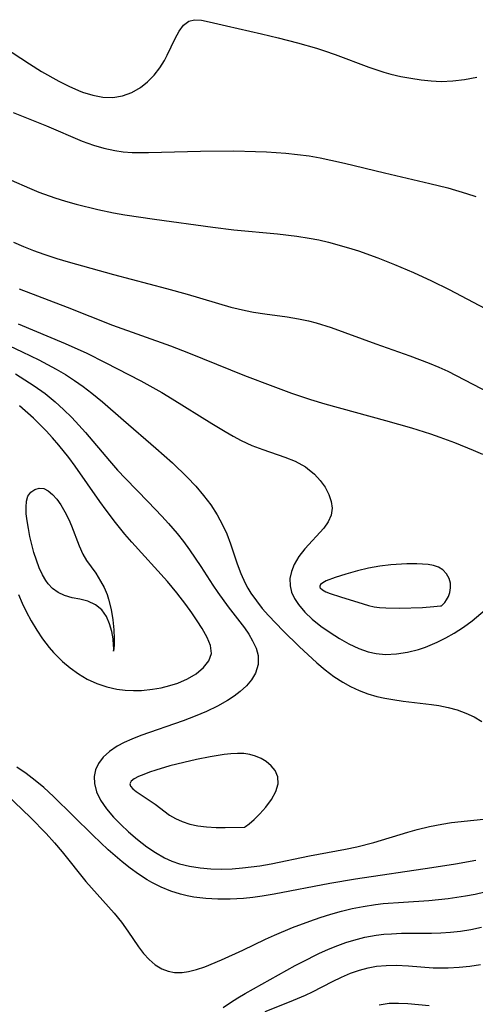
# Model space of a CAD drawing. Header units: inches. Extents: x 1073367 to 1082519, y 1569854 to 1574957.
# Tile 438 of 565: x 1078774 to 1078844, y 1573500 to 1573650. Entities that reach past the tile are written whole.
import ezdxf

# ---------------------------------------------------------------- set-up
doc = ezdxf.new("R2010")
doc.units = ezdxf.units.IN
doc.header["$MEASUREMENT"] = 0
doc.layers.add('CGG_CurvaNivelLidar_v1', color=7, linetype='Continuous', lineweight=30, true_color=0x008008)

msp = doc.modelspace()

# ---------------------------------------------------------------- linework, layer by layer
at = {"layer": 'CGG_CurvaNivelLidar_v1'}
for points in [[(1078771.7003, 1573645.9505, 75), (1078775.6464, 1573643.3616, 75), (1078777.5162, 1573642.1935, 75), (1078780.1586, 1573640.7112, 75), (1078781.6649, 1573639.958, 75), (1078783.1747, 1573639.2961, 75), (1078783.769, 1573639.0676, 75), (1078785.3309, 1573638.5755, 75), (1078786.8792, 1573638.277, 75), (1078788.4004, 1573638.2284, 75), (1078789.8894, 1573638.4826, 75), (1078791.3111, 1573639.0112, 75), (1078792.6374, 1573639.7782, 75), (1078793.7215, 1573640.6455, 75), (1078794.7003, 1573641.6458, 75), (1078795.5674, 1573642.7436, 75), (1078796.3108, 1573643.9094, 75), (1078796.7266, 1573644.6934, 75), (1078797.9312, 1573647.2579, 75), (1078798.5253, 1573648.3813, 75), (1078799.1821, 1573649.2915, 75), (1078799.9896, 1573649.9081, 75), (1078800.9026, 1573650.1149, 75), (1078801.9589, 1573650.0471, 75), (1078803.143, 1573649.8079, 75), (1078805.753, 1573649.1855, 75), (1078811.1303, 1573647.9698, 75), (1078813.6771, 1573647.3404, 75), (1078816.6019, 1573646.5723, 75), (1078819.5063, 1573645.7524, 75), (1078820.7286, 1573645.3712, 75), (1078822.3794, 1573644.7978, 75), (1078827.5507, 1573642.8506, 75), (1078829.7995, 1573642.1237, 75), (1078830.9038, 1573641.8222, 75), (1078832.4307, 1573641.4645, 75), (1078833.9649, 1573641.17, 75), (1078835.5017, 1573640.9382, 75), (1078837.0391, 1573640.7748, 75), (1078838.5743, 1573640.7017, 75), (1078840.3752, 1573640.7586, 75), (1078842.1615, 1573640.9644, 75), (1078844.0248, 1573641.3226, 75)], [(1078773.1749, 1573635.9384, 74.5), (1078778.2429, 1573633.902, 74.5), (1078783.7023, 1573631.5786, 74.5), (1078785.4341, 1573630.9468, 74.5), (1078787.0458, 1573630.4775, 74.5), (1078788.685, 1573630.1335, 74.5), (1078790.0028, 1573629.9593, 74.5), (1078791.3341, 1573629.8607, 74.5), (1078792.6758, 1573629.8236, 74.5), (1078793.8262, 1573629.8303, 74.5), (1078801.8157, 1573630.0599, 74.5), (1078806.8919, 1573630.0781, 74.5), (1078810.1795, 1573629.9985, 74.5), (1078811.8739, 1573629.9264, 74.5), (1078814.8449, 1573629.7246, 74.5), (1078816.6286, 1573629.549, 74.5), (1078818.403, 1573629.3155, 74.5), (1078820.0634, 1573629.0299, 74.5), (1078821.716, 1573628.6922, 74.5), (1078823.7852, 1573628.2176, 74.5), (1078829.8986, 1573626.7239, 74.5), (1078836.8552, 1573625.1297, 74.5), (1078839.591, 1573624.438, 74.5), (1078842.4724, 1573623.5917, 74.5), (1078843.8945, 1573623.1147, 74.5)], [(1078772.8471, 1573625.6402, 74), (1078775.6747, 1573624.3709, 74), (1078777.1054, 1573623.78, 74), (1078779.5366, 1573622.8976, 74), (1078781.1564, 1573622.3952, 74), (1078782.7925, 1573621.9407, 74), (1078786.0999, 1573621.1422, 74), (1078788.5096, 1573620.6433, 74), (1078790.2542, 1573620.3282, 74), (1078794.7664, 1573619.6412, 74), (1078803.6739, 1573618.4192, 74), (1078806.9109, 1573618.0333, 74), (1078813.5597, 1573617.4049, 74), (1078816.5, 1573617.0709, 74), (1078818.4024, 1573616.7775, 74), (1078819.8869, 1573616.4835, 74), (1078821.362, 1573616.1398, 74), (1078824.4304, 1573615.2947, 74), (1078825.9517, 1573614.8178, 74), (1078828.9152, 1573613.7783, 74), (1078831.4711, 1573612.7593, 74), (1078834.3769, 1573611.4975, 74), (1078837.1071, 1573610.2406, 74), (1078839.783, 1573608.9314, 74), (1078847.1368, 1573605.0317, 74)], [(1078773.2234, 1573616.1449, 73.5), (1078774.7494, 1573615.4915, 73.5), (1078776.2974, 1573614.8802, 73.5), (1078777.8643, 1573614.3086, 73.5), (1078779.849, 1573613.6496, 73.5), (1078781.5768, 1573613.1265, 73.5), (1078788.4824, 1573611.225, 73.5), (1078796.5871, 1573609.0878, 73.5), (1078799.7805, 1573608.1869, 73.5), (1078806.4567, 1573606.2252, 73.5), (1078808.6771, 1573605.6965, 73.5), (1078809.8875, 1573605.4686, 73.5), (1078811.6055, 1573605.2021, 73.5), (1078815.049, 1573604.7316, 73.5), (1078816.7616, 1573604.4567, 73.5), (1078818.3014, 1573604.1439, 73.5), (1078819.4727, 1573603.849, 73.5), (1078821.7747, 1573603.1396, 73.5), (1078828.6163, 1573600.6458, 73.5), (1078833.8148, 1573598.8015, 73.5), (1078836.7715, 1573597.6734, 73.5), (1078838.2263, 1573597.0576, 73.5), (1078839.5809, 1573596.432, 73.5), (1078845.9886, 1573593.1664, 73.5)], [(1078774.0893, 1573609.0316, 73), (1078781.4166, 1573606.2363, 73), (1078788.364, 1573603.5025, 73), (1078797.2073, 1573600.3196, 73), (1078799.9817, 1573599.2429, 73), (1078808.538, 1573595.8093, 73), (1078812.846, 1573594.1471, 73), (1078815.7027, 1573593.0867, 73), (1078818.5969, 1573592.127, 73), (1078820.8012, 1573591.4755, 73), (1078830.0671, 1573588.9498, 73), (1078834.0359, 1573587.8101, 73), (1078836.942, 1573586.8906, 73), (1078838.3812, 1573586.3924, 73), (1078840.6249, 1573585.5479, 73), (1078843.4982, 1573584.3848, 73), (1078844.9225, 1573583.771, 73)], [(1078773.9127, 1573603.7083, 72.5), (1078781.0896, 1573600.6884, 72.5), (1078784.4154, 1573599.1914, 72.5), (1078787.2229, 1573597.8025, 72.5), (1078792.6544, 1573595.0008, 72.5), (1078795.8676, 1573593.1961, 72.5), (1078797.4426, 1573592.2505, 72.5), (1078803.5401, 1573588.4526, 72.5), (1078805.5631, 1573587.2292, 72.5), (1078806.7853, 1573586.5337, 72.5), (1078808.0194, 1573585.8841, 72.5), (1078809.6512, 1573585.1327, 72.5), (1078811.3402, 1573584.4864, 72.5), (1078814.6775, 1573583.3304, 72.5), (1078816.2481, 1573582.6942, 72.5), (1078817.833, 1573581.8391, 72.5), (1078818.1693, 1573581.6089, 72.5), (1078819.2124, 1573580.7453, 72.5), (1078820.1106, 1573579.7767, 72.5), (1078820.8541, 1573578.7353, 72.5), (1078821.423, 1573577.649, 72.5), (1078821.7804, 1573576.5782, 72.5), (1078821.9151, 1573575.5173, 72.5), (1078821.7857, 1573574.4945, 72.5), (1078821.335, 1573573.4801, 72.5), (1078820.6357, 1573572.5093, 72.5), (1078817.7343, 1573569.3485, 72.5), (1078816.8373, 1573568.1854, 72.5), (1078816.1091, 1573566.9607, 72.5), (1078815.6853, 1573565.8857, 72.5), (1078815.4657, 1573564.7907, 72.5), (1078815.482, 1573563.701, 72.5), (1078815.7285, 1573562.7185, 72.5), (1078816.169, 1573561.7626, 72.5), (1078816.7683, 1573560.8347, 72.5), (1078817.7397, 1573559.6752, 72.5), (1078818.8859, 1573558.581, 72.5), (1078820.1994, 1573557.5404, 72.5), (1078821.6087, 1573556.563, 72.5), (1078823.0276, 1573555.6671, 72.5), (1078824.4868, 1573554.8459, 72.5), (1078825.983, 1573554.1385, 72.5), (1078827.4183, 1573553.6254, 72.5), (1078828.6234, 1573553.3517, 72.5), (1078830.0879, 1573553.2176, 72.5), (1078831.7539, 1573553.2902, 72.5), (1078833.4274, 1573553.5562, 72.5), (1078835.0922, 1573553.9813, 72.5), (1078836.1989, 1573554.3455, 72.5), (1078837.9714, 1573555.064, 72.5), (1078839.3009, 1573555.7245, 72.5), (1078840.5854, 1573556.4589, 72.5), (1078841.984, 1573557.3608, 72.5), (1078843.3028, 1573558.3241, 72.5), (1078845.9711, 1573560.5664, 72.5)], [(1078771.6327, 1573600.7748, 72), (1078774.5633, 1573599.4077, 72), (1078777.0845, 1573598.1884, 72), (1078779.7549, 1573596.7706, 72), (1078781.1518, 1573595.9471, 72), (1078782.5303, 1573595.0569, 72), (1078783.8718, 1573594.1131, 72), (1078785.176, 1573593.1193, 72), (1078786.7952, 1573591.779, 72), (1078790.0059, 1573588.9777, 72), (1078794.9783, 1573584.7269, 72), (1078797.4972, 1573582.469, 72), (1078799.7769, 1573580.2515, 72), (1078801.0663, 1573578.8763, 72), (1078802.2793, 1573577.4521, 72), (1078803.3532, 1573576.0271, 72), (1078804.3242, 1573574.5468, 72), (1078805.1762, 1573573.0102, 72), (1078805.8158, 1573571.6035, 72), (1078806.3776, 1573570.0975, 72), (1078807.3817, 1573567.0512, 72), (1078807.9378, 1573565.5543, 72), (1078808.6072, 1573564.0961, 72), (1078809.025, 1573563.3384, 72), (1078809.4996, 1573562.5753, 72), (1078810.3337, 1573561.3932, 72), (1078811.2422, 1573560.2489, 72), (1078812.208, 1573559.134, 72), (1078814.4091, 1573556.8137, 72), (1078816.8695, 1573554.4135, 72), (1078819.5716, 1573551.9297, 72), (1078820.8467, 1573550.854, 72), (1078822.1624, 1573549.8527, 72), (1078823.5356, 1573548.9564, 72), (1078824.7182, 1573548.3171, 72), (1078826.0285, 1573547.7222, 72), (1078827.3779, 1573547.2178, 72), (1078828.7617, 1573546.8095, 72), (1078829.9624, 1573546.5401, 72), (1078831.1795, 1573546.3247, 72), (1078832.7548, 1573546.097, 72), (1078837.0871, 1573545.5649, 72), (1078838.2466, 1573545.392, 72), (1078839.6494, 1573545.1179, 72), (1078841.0142, 1573544.7486, 72), (1078842.3353, 1573544.2596, 72), (1078843.6027, 1573543.6617, 72), (1078844.8118, 1573542.9697, 72)], [(1078773.4963, 1573596.0466, 71.5), (1078774.9618, 1573595.1503, 71.5), (1078776.3964, 1573594.2128, 71.5), (1078778.0364, 1573593.0338, 71.5), (1078779.5952, 1573591.761, 71.5), (1078780.8785, 1573590.5961, 71.5), (1078782.1161, 1573589.378, 71.5), (1078783.2175, 1573588.217, 71.5), (1078784.2149, 1573587.1043, 71.5), (1078787.8782, 1573582.7885, 71.5), (1078789.1341, 1573581.3592, 71.5), (1078790.319, 1573580.0894, 71.5), (1078793.8149, 1573576.5235, 71.5), (1078795.9005, 1573574.3358, 71.5), (1078796.9146, 1573573.2161, 71.5), (1078798.2421, 1573571.6551, 71.5), (1078799.1973, 1573570.4411, 71.5), (1078800.1146, 1573569.2003, 71.5), (1078801.8476, 1573566.6603, 71.5), (1078803.6835, 1573563.7916, 71.5), (1078804.45, 1573562.6562, 71.5), (1078806.0422, 1573560.4666, 71.5), (1078808.5009, 1573557.2742, 71.5), (1078809.181, 1573556.2919, 71.5), (1078809.7687, 1573555.3122, 71.5), (1078810.2873, 1573554.1894, 71.5), (1078810.5876, 1573553.0614, 71.5), (1078810.5895, 1573551.6824, 71.5), (1078810.1935, 1573550.3497, 71.5), (1078809.6065, 1573549.3594, 71.5), (1078808.818, 1573548.431, 71.5), (1078807.8672, 1573547.5609, 71.5), (1078806.9446, 1573546.8591, 71.5), (1078805.9407, 1573546.2, 71.5), (1078804.3744, 1573545.3228, 71.5), (1078802.7046, 1573544.5201, 71.5), (1078800.9629, 1573543.7793, 71.5), (1078799.1338, 1573543.0789, 71.5), (1078792.6724, 1573540.8485, 71.5), (1078791.2955, 1573540.3004, 71.5), (1078790.1372, 1573539.7702, 71.5), (1078789.0581, 1573539.1865, 71.5), (1078787.9082, 1573538.4091, 71.5), (1078786.9381, 1573537.5355, 71.5), (1078786.1952, 1573536.5591, 71.5), (1078785.763, 1573535.5981, 71.5), (1078785.5541, 1573534.5775, 71.5), (1078785.5725, 1573533.5267, 71.5), (1078785.9062, 1573532.2315, 71.5), (1078786.5259, 1573530.9499, 71.5), (1078787.4141, 1573529.6419, 71.5), (1078788.49, 1573528.3747, 71.5), (1078789.612, 1573527.2415, 71.5), (1078790.8128, 1573526.1372, 71.5), (1078792.1792, 1573524.9604, 71.5), (1078793.6063, 1573523.8469, 71.5), (1078794.9264, 1573522.9543, 71.5), (1078796.3091, 1573522.1755, 71.5), (1078797.418, 1573521.6722, 71.5), (1078798.5638, 1573521.2613, 71.5), (1078800.1379, 1573520.8627, 71.5), (1078801.756, 1573520.6092, 71.5), (1078803.3715, 1573520.477, 71.5), (1078805.0065, 1573520.4409, 71.5), (1078806.6142, 1573520.4866, 71.5), (1078808.2266, 1573520.6085, 71.5), (1078809.5437, 1573520.7635, 71.5), (1078810.8597, 1573520.9598, 71.5), (1078812.5909, 1573521.2658, 71.5), (1078818.4527, 1573522.4516, 71.5), (1078823.9827, 1573523.5042, 71.5), (1078825.6726, 1573523.8623, 71.5), (1078828.2906, 1573524.5163, 71.5), (1078833.4908, 1573526.0992, 71.5), (1078834.9269, 1573526.5077, 71.5), (1078836.7958, 1573526.9603, 71.5), (1078838.6851, 1573527.3215, 71.5), (1078840.1541, 1573527.5369, 71.5), (1078847.0055, 1573528.2694, 71.5)], [(1078773.9995, 1573562.3537, 71), (1078774.5613, 1573561.047, 71), (1078775.1697, 1573559.7628, 71), (1078775.9353, 1573558.3169, 71), (1078776.7687, 1573556.9165, 71), (1078777.6712, 1573555.5708, 71), (1078778.6481, 1573554.2922, 71), (1078779.3258, 1573553.5073, 71), (1078780.6995, 1573552.1438, 71), (1078781.8983, 1573551.1431, 71), (1078783.1646, 1573550.2426, 71), (1078784.4943, 1573549.4565, 71), (1078785.951, 1573548.7745, 71), (1078787.4618, 1573548.2463, 71), (1078789.0148, 1573547.887, 71), (1078790.2689, 1573547.7333, 71), (1078791.5341, 1573547.6838, 71), (1078792.8011, 1573547.7248, 71), (1078794.4379, 1573547.8962, 71), (1078795.7818, 1573548.1308, 71), (1078797.0862, 1573548.4461, 71), (1078798.3326, 1573548.846, 71), (1078799.827, 1573549.4948, 71), (1078801.146, 1573550.2756, 71), (1078802.275, 1573551.2116, 71), (1078803.0794, 1573552.2473, 71), (1078803.4596, 1573553.3636, 71), (1078803.3381, 1573554.5532, 71), (1078802.8265, 1573555.814, 71), (1078802.0626, 1573557.1542, 71), (1078801.3042, 1573558.3452, 71), (1078800.4674, 1573559.5801, 71), (1078799.5636, 1573560.8388, 71), (1078798.1821, 1573562.6248, 71), (1078796.7594, 1573564.3245, 71), (1078791.3084, 1573570.3745, 71), (1078790.2457, 1573571.5896, 71), (1078788.7892, 1573573.3531, 71), (1078787.3751, 1573575.2153, 71), (1078786.3941, 1573576.572, 71), (1078782.6308, 1573581.956, 71), (1078781.6817, 1573583.2522, 71), (1078780.1601, 1573585.1751, 71), (1078779.2017, 1573586.2811, 71), (1078778.207, 1573587.3531, 71), (1078776.26, 1573589.2692, 71), (1078774.1208, 1573591.1702, 71)], [(1078843.8944, 1573521.7524, 71), (1078840.7772, 1573521.1887, 71), (1078837.1443, 1573520.6231, 71), (1078825.4903, 1573518.9077, 71), (1078821.5677, 1573518.2342, 71), (1078813.0322, 1573516.5907, 71), (1078811.1996, 1573516.2915, 71), (1078809.7915, 1573516.0981, 71), (1078808.3838, 1573515.9486, 71), (1078806.3376, 1573515.8303, 71), (1078804.4706, 1573515.8285, 71), (1078802.6195, 1573515.9329, 71), (1078800.794, 1573516.1562, 71), (1078799.7673, 1573516.346, 71), (1078798.7555, 1573516.5892, 71), (1078797.2464, 1573517.0729, 71), (1078795.7781, 1573517.6796, 71), (1078794.3523, 1573518.3951, 71), (1078793.6233, 1573518.8112, 71), (1078792.3162, 1573519.6498, 71), (1078791.0491, 1573520.5661, 71), (1078789.8147, 1573521.5427, 71), (1078787.6861, 1573523.3883, 71), (1078785.32, 1573525.6022, 71), (1078779.3096, 1573531.5284, 71), (1078777.8279, 1573532.8767, 71), (1078776.5065, 1573533.9755, 71), (1078775.1448, 1573535.0139, 71), (1078773.7461, 1573535.99, 71)], [(1078772.143, 1573531.8383, 70.5), (1078775.8118, 1573528.2956, 70.5), (1078778.1998, 1573525.853, 70.5), (1078779.48, 1573524.4361, 70.5), (1078780.6385, 1573523.0763, 70.5), (1078784.2602, 1573518.5558, 70.5), (1078788.6001, 1573513.6881, 70.5), (1078789.7057, 1573512.347, 70.5), (1078790.6886, 1573510.9896, 70.5), (1078792.3138, 1573508.5613, 70.5), (1078793.0628, 1573507.5635, 70.5), (1078793.9262, 1573506.633, 70.5), (1078794.877, 1573505.8443, 70.5), (1078795.9112, 1573505.2299, 70.5), (1078796.8415, 1573504.8746, 70.5), (1078797.8163, 1573504.678, 70.5), (1078798.524, 1573504.6395, 70.5), (1078799.0076, 1573504.6587, 70.5), (1078799.9689, 1573504.7861, 70.5), (1078801.1934, 1573505.0909, 70.5), (1078802.4406, 1573505.5188, 70.5), (1078805.0042, 1573506.5903, 70.5), (1078808.2448, 1573508.0571, 70.5), (1078811.7184, 1573509.7349, 70.5), (1078813.0871, 1573510.3553, 70.5), (1078815.8738, 1573511.5165, 70.5), (1078818.4989, 1573512.5081, 70.5), (1078820.1004, 1573513.0565, 70.5), (1078821.7207, 1573513.5577, 70.5), (1078823.3536, 1573514.0082, 70.5), (1078824.998, 1573514.4044, 70.5), (1078826.6538, 1573514.7393, 70.5), (1078828.5535, 1573515.0369, 70.5), (1078829.7127, 1573515.1748, 70.5), (1078832.8179, 1573515.4167, 70.5), (1078836.7069, 1573515.6438, 70.5), (1078839.6532, 1573515.9344, 70.5), (1078842.3043, 1573516.3346, 70.5), (1078843.7916, 1573516.6208, 70.5), (1078845.2659, 1573516.9534, 70.5)], [(1078805.2748, 1573499.2967, 70), (1078806.3592, 1573500.0517, 70), (1078807.4795, 1573500.7672, 70), (1078808.6286, 1573501.4478, 70), (1078816.2636, 1573505.7111, 70), (1078817.3662, 1573506.2978, 70), (1078819.9049, 1573507.5576, 70), (1078821.3461, 1573508.2071, 70), (1078822.8055, 1573508.7992, 70), (1078824.0118, 1573509.2294, 70), (1078825.2306, 1573509.6096, 70), (1078826.9267, 1573510.0459, 70), (1078828.644, 1573510.3613, 70), (1078829.804, 1573510.4946, 70), (1078830.9726, 1573510.5776, 70), (1078832.5262, 1573510.6347, 70), (1078837.0872, 1573510.6664, 70), (1078838.5207, 1573510.7069, 70), (1078840.0244, 1573510.8093, 70), (1078841.5226, 1573510.9759, 70), (1078843.1378, 1573511.2277, 70), (1078844.7381, 1573511.5533, 70)], [(1078811.6675, 1573498.7103, 69.5), (1078815.4034, 1573500.1679, 69.5), (1078817.834, 1573501.1886, 69.5), (1078818.9133, 1573501.7079, 69.5), (1078821.9798, 1573503.2932, 69.5), (1078823.3362, 1573503.9446, 69.5), (1078824.7153, 1573504.5303, 69.5), (1078826.1203, 1573505.0261, 69.5), (1078827.4025, 1573505.3723, 69.5), (1078828.7067, 1573505.6117, 69.5), (1078830.1896, 1573505.7438, 69.5), (1078831.6907, 1573505.7585, 69.5), (1078833.5643, 1573505.6644, 69.5), (1078837.3501, 1573505.3862, 69.5), (1078838.5786, 1573505.3471, 69.5), (1078839.6728, 1573505.3559, 69.5), (1078841.3253, 1573505.4464, 69.5), (1078842.9708, 1573505.6261, 69.5), (1078844.6021, 1573505.8966, 69.5)], [(1078829.0945, 1573499.7433, 69), (1078830.6383, 1573499.9671, 69), (1078832.0353, 1573499.9903, 69), (1078833.4695, 1573499.9096, 69), (1078836.7592, 1573499.6144, 69)]]:
    msp.add_polyline3d(points, dxfattribs=at)
for points in [[(1078788.5, 1573553.6871, 70.5), (1078788.538, 1573553.9826, 70.5), (1078788.535, 1573554.0946, 70.5), (1078788.5201, 1573554.6489, 70.5), (1078788.4263, 1573555.5909, 70.5), (1078788.2307, 1573556.7058, 70.5), (1078787.9052, 1573557.8872, 70.5), (1078787.4185, 1573559.0257, 70.5), (1078786.7369, 1573560.0081, 70.5), (1078785.7496, 1573560.7998, 70.5), (1078784.5852, 1573561.3219, 70.5), (1078783.3559, 1573561.648, 70.5), (1078782.1704, 1573561.8691, 70.5), (1078781.0312, 1573562.1847, 70.5), (1078780.0577, 1573562.6435, 70.5), (1078779.1782, 1573563.2817, 70.5), (1078778.4922, 1573564.0126, 70.5), (1078778.1493, 1573564.4839, 70.5), (1078777.6443, 1573565.3439, 70.5), (1078777.1434, 1573566.4278, 70.5), (1078776.7118, 1573567.5793, 70.5), (1078776.3357, 1573568.7745, 70.5), (1078776.0074, 1573569.9929, 70.5), (1078775.7241, 1573571.2164, 70.5), (1078775.487, 1573572.4273, 70.5), (1078775.2993, 1573573.6046, 70.5), (1078775.1745, 1573574.6886, 70.5), (1078775.1307, 1573575.6979, 70.5), (1078775.2025, 1573576.6053, 70.5), (1078775.432, 1573577.3758, 70.5), (1078775.8684, 1573577.9916, 70.5), (1078776.4572, 1573578.4071, 70.5), (1078777.1353, 1573578.6027, 70.5), (1078777.8459, 1573578.542, 70.5), (1078778.5322, 1573578.203, 70.5), (1078779.1962, 1573577.6352, 70.5), (1078779.8358, 1573576.8955, 70.5), (1078780.4479, 1573576.0284, 70.5), (1078781.0818, 1573574.9704, 70.5), (1078781.6617, 1573573.8313, 70.5), (1078782.099, 1573572.8276, 70.5), (1078783.2661, 1573569.7781, 70.5), (1078783.812, 1573568.5258, 70.5), (1078784.3888, 1573567.5452, 70.5), (1078785.7866, 1573565.6015, 70.5), (1078786.534, 1573564.4197, 70.5), (1078787.0575, 1573563.4268, 70.5), (1078787.5155, 1573562.3589, 70.5), (1078787.7576, 1573561.66, 70.5), (1078788.163, 1573560.0624, 70.5), (1078788.4144, 1573558.4718, 70.5), (1078788.5464, 1573556.9762, 70.5), (1078788.5915, 1573555.6629, 70.5), (1078788.58, 1573554.6188, 70.5), (1078788.535, 1573554.0946, 70.5)], [(1078838.5, 1573560.6252, 73), (1078838.6342, 1573560.6533, 73), (1078838.8555, 1573560.8285, 73), (1078839.1297, 1573561.1307, 73), (1078839.4219, 1573561.5508, 73), (1078839.6898, 1573562.0643, 73), (1078839.8967, 1573562.6485, 73), (1078840.0172, 1573563.3721, 73), (1078839.9917, 1573564.1142, 73), (1078839.8081, 1573564.8288, 73), (1078839.4149, 1573565.5391, 73), (1078838.8521, 1573566.1247, 73), (1078838.161, 1573566.5563, 73), (1078837.3949, 1573566.8114, 73), (1078836.5855, 1573566.9396, 73), (1078835.744, 1573567.0134, 73), (1078834.8799, 1573567.0469, 73), (1078833.3379, 1573567.0352, 73), (1078830.9088, 1573566.8898, 73), (1078829.1836, 1573566.6932, 73), (1078828.3269, 1573566.5554, 73), (1078827.47, 1573566.3843, 73), (1078825.7824, 1573565.9757, 73), (1078824.0181, 1573565.4867, 73), (1078822.3843, 1573564.9715, 73), (1078821.0148, 1573564.4338, 73), (1078820.4986, 1573564.1549, 73), (1078820.1506, 1573563.8671, 73), (1078820.0338, 1573563.643, 73), (1078820.0441, 1573563.4791, 73), (1078820.1042, 1573563.358, 73), (1078820.4266, 1573563.0647, 73), (1078820.9413, 1573562.787, 73), (1078821.5962, 1573562.5197, 73), (1078823.1748, 1573561.9991, 73), (1078826.6633, 1573560.9398, 73), (1078827.4847, 1573560.6995, 73), (1078828.3191, 1573560.5026, 73), (1078829.1668, 1573560.3836, 73), (1078830.1158, 1573560.3166, 73), (1078832.1951, 1573560.2862, 73), (1078835.7151, 1573560.3824, 73), (1078837.4513, 1573560.5055, 73)], [(1078808.5, 1573526.8313, 72), (1078808.68, 1573526.9368, 72), (1078809.2118, 1573527.3461, 72), (1078809.9797, 1573528.0057, 72), (1078810.8733, 1573528.8693, 72), (1078811.8073, 1573529.9187, 72), (1078812.6533, 1573531.076, 72), (1078813.305, 1573532.2775, 72), (1078813.6535, 1573533.4566, 72), (1078813.6169, 1573534.546, 72), (1078813.2318, 1573535.4729, 72), (1078812.5954, 1573536.2224, 72), (1078811.8101, 1573536.8681, 72), (1078811.0517, 1573537.3129, 72), (1078810.2243, 1573537.6649, 72), (1078809.3451, 1573537.9205, 72), (1078808.426, 1573538.0703, 72), (1078807.4387, 1573538.1072, 72), (1078806.4261, 1573538.0505, 72), (1078805.3942, 1573537.9307, 72), (1078803.2531, 1573537.5864, 72), (1078801.1745, 1573537.1783, 72), (1078799.2268, 1573536.7324, 72), (1078797.1075, 1573536.1873, 72), (1078794.9675, 1573535.5562, 72), (1078794.0069, 1573535.2341, 72), (1078793.1192, 1573534.9029, 72), (1078792.3323, 1573534.563, 72), (1078791.6837, 1573534.2138, 72), (1078791.2229, 1573533.8537, 72), (1078791.0151, 1573533.4798, 72), (1078791.1066, 1573533.1004, 72), (1078791.439, 1573532.7039, 72), (1078791.9499, 1573532.2888, 72), (1078794.8791, 1573530.3527, 72), (1078797.0835, 1573528.6936, 72), (1078797.9547, 1573528.1587, 72), (1078798.9761, 1573527.6891, 72), (1078800.144, 1573527.3199, 72), (1078801.3989, 1573527.0574, 72), (1078802.6896, 1573526.8889, 72), (1078804.1909, 1573526.79, 72), (1078805.589, 1573526.7654, 72)]]:
    msp.add_polyline3d(points, close=True, dxfattribs=at)

doc.saveas('drawing.dxf')
